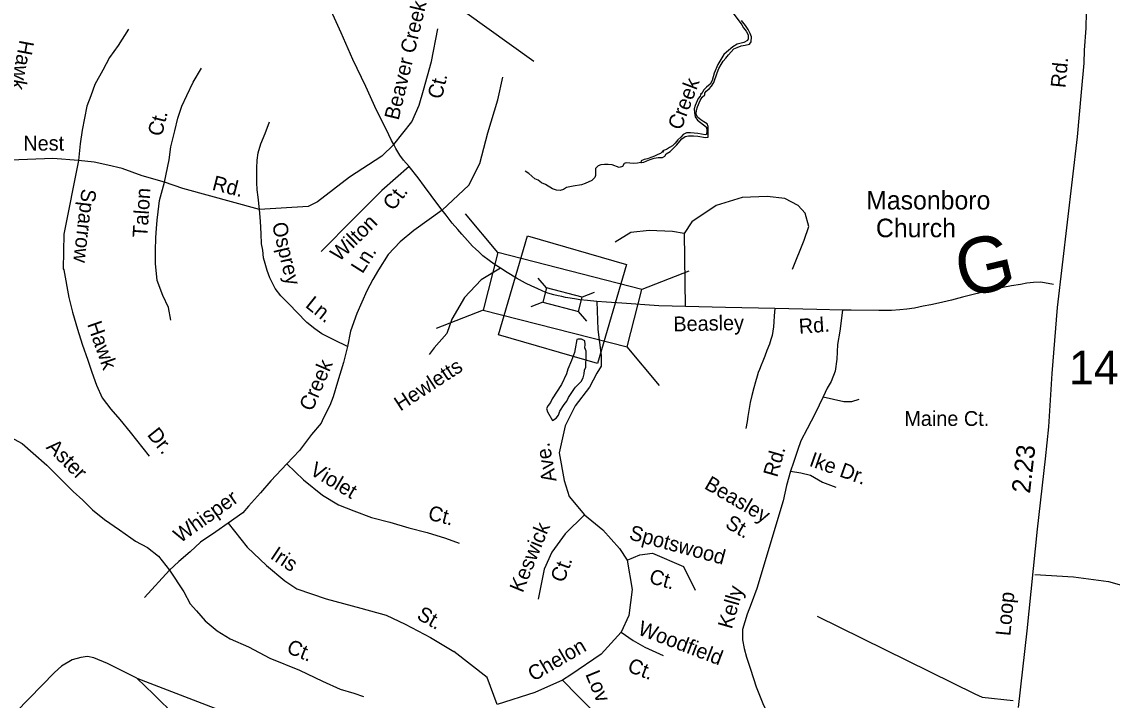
# Model space of a CAD drawing. Extents: x 1945482 to 2853149, y 66427 to 1015778.
# Drawn here: x 2339867 to 2344687, y 157233 to 160231 of the extents above; entities that cross this region are included whole.
import ezdxf

# ---------------------------------------------------------------- set-up
doc = ezdxf.new("R2010")
doc.units = 0
for name, color, linetype in [('Old_Level_10', 7, 'Continuous'), ('Old_Level_11', 7, 'Continuous'), ('Old_Level_17', 7, 'Continuous'), ('Old_Level_21', 7, 'Continuous'), ('Old_Level_22', 7, 'Continuous'), ('Old_Level_31', 7, 'Continuous'), ('Old_Level_32', 7, 'Continuous'), ('Old_Level_35', 7, 'Continuous'), ('Old_Level_50', 7, 'Continuous'), ('Old_Level_59', 7, 'Continuous'), ('Old_Level_60', 7, 'Continuous'), ('Old_Level_8', 7, 'Continuous')]:
    doc.layers.add(name, color=color, linetype=linetype)

msp = doc.modelspace()

# ---------------------------------------------------------------- linework, layer by layer
at = {"layer": 'Old_Level_31'}
msp.add_lwpolyline([(2342540, 159157.6), (2342412.4, 158719.9), (2341974.4, 158847.5), (2342101.9, 159285.2)], close=True, dxfattribs=at)
at = {"layer": 'Old_Level_32'}
msp.add_lwpolyline([(2344572, 160272.4), (2344570.2, 160203), (2344563.1, 160105.2), (2344561.7, 160047.7), (2344549.6, 159920.1), (2344532.8, 159722.8), (2344443.8, 158968.3), (2344419.8, 158677.1), (2344405.4, 158441.3), (2344390.9, 158299.3), (2344354.9, 157988.9), (2344309.2, 157539), (2344270.7, 157199.7)], dxfattribs=at)
at = {"layer": 'Old_Level_35'}
msp.add_line((2340519.6, 157807.1), (2340410.2, 157687), dxfattribs=at)
for points in [[(2341023.9, 160850.9), (2342130.1, 160056.7)], [(2341511.2, 159687.8), (2341501, 159706.3), (2341477.1, 159755.6), (2341435.7, 159839.9), (2341387.6, 159944.1), (2341331, 160063.9), (2341278.1, 160181.6), (2341212.5, 160329.3)], [(2340338.1, 160197.3), (2340292.9, 160126.1), (2340254.1, 160073.2), (2340225.9, 160016.7), (2340190.6, 159953.1), (2340172.9, 159903.7), (2340155.3, 159857.8), (2340144.7, 159804.8), (2340134.1, 159751.8), (2340125.8, 159691.5), (2340118.3, 159617.7)], [(2341511.2, 159687.8), (2341591.9, 159788.8), (2341623.7, 159861.7), (2341642.9, 159928.6), (2341678.3, 160055.3), (2341705.6, 160198.8)], [(2340497.5, 159522.3), (2340518.7, 159621.2), (2340525.8, 159677.7), (2340543.4, 159748.3), (2340557.5, 159804.8), (2340575.2, 159857.8), (2340596.7, 159904.7), (2340624.6, 159963.7), (2340661, 160025)], [(2341724.8, 159398.3), (2341843.7, 159509.3), (2341891.9, 159603.9), (2341927.1, 159739.3), (2341971.5, 159885.8), (2341993.8, 159985.9)], [(2340918.3, 159401.4), (2340911.2, 159456.1), (2340907.7, 159487.9), (2340906, 159519.7), (2340906, 159553.2), (2340906, 159583.2), (2340907.7, 159618.5), (2340911.2, 159652.1), (2340923.6, 159690.9), (2340943, 159736.8), (2340962.4, 159788)], [(2341511.2, 159687.8), (2341458.6, 159636.7), (2341315.3, 159544.5), (2341174.1, 159434.9), (2341133.5, 159413.7), (2340918.3, 159401.4), (2340578.7, 159494.1), (2340497.5, 159522.3)], [(2341724.8, 159398.3), (2341710.7, 159416.6), (2341676.7, 159463.2), (2341647.3, 159502.1), (2341619.8, 159541), (2341579.7, 159591.6), (2341554.7, 159618.5), (2341537.7, 159641.8), (2341520.5, 159671), (2341511.2, 159687.8)], [(2340118.3, 159617.7), (2340003.6, 159626.5), (2339816.6, 159619.4), (2339758.4, 159607.1), (2339566.1, 159580.6), (2339451.4, 159580.6), (2339357.9, 159589.4), (2339275, 159607.1)], [(2340118.3, 159617.7), (2340053, 159292.8), (2340049.6, 159138.5), (2340053, 159133.9), (2340074.7, 159011.6), (2340091.8, 158946.8), (2340113, 158872.6), (2340134.1, 158805.5), (2340158.8, 158734.9), (2340176.5, 158681.9), (2340197.6, 158625.4), (2340222.3, 158568.9), (2340261.2, 158519.5), (2340300, 158473.6), (2340345.8, 158417.1), (2340430.5, 158311.2)], [(2340497.5, 159522.3), (2340398.8, 159550.6), (2340310.5, 159582.4), (2340247, 159596.5), (2340187.1, 159610.6), (2340118.3, 159617.7)], [(2341579.7, 159591.6), (2341457.9, 159484.7), (2341332.6, 159359.6), (2341190.3, 159215.8)], [(2340525.8, 158911.4), (2340515.2, 158967.9), (2340490.5, 159020.9), (2340465.8, 159088), (2340458.7, 159162.2), (2340458.1, 159228.2), (2340459.1, 159267), (2340459.7, 159277.1), (2340462, 159317.4), (2340464.9, 159354.2), (2340469.7, 159391), (2340476.4, 159441.1), (2340497.5, 159522.3)], [(2343273.8, 159136.9), (2343325.1, 159265.4), (2343346.5, 159325.3), (2343329.4, 159385.3), (2343299.4, 159419.5), (2343239.5, 159449.5), (2343162.5, 159458.1), (2343051.2, 159453.8), (2342935.7, 159419.5), (2342828.7, 159346.7), (2342794.4, 159295.3), (2342799.3, 158972.3)], [(2341306.4, 158795.8), (2341249.1, 158823.2), (2341193.5, 158852.3), (2341161.8, 158873.5), (2341126.5, 158901.7), (2341083.3, 158946.8), (2341050.6, 158981.2), (2341011.8, 159020), (2340987.1, 159051.8), (2340964.2, 159099.5), (2340951.8, 159131.3), (2340943, 159163), (2340935.9, 159187.8), (2340932.4, 159221.3), (2340927.1, 159249.5), (2340925.4, 159293.7), (2340922.7, 159349.3), (2340918.3, 159401.4)], [(2341724.8, 159398.3), (2341599.3, 159307.8), (2341539.3, 159258.4), (2341486.4, 159201.9), (2341444, 159134.8), (2341419.3, 159092.4), (2341392, 159042.1), (2341347.9, 158941.5), (2341319.7, 158863.8), (2341306.4, 158795.8)], [(2342334.1, 159002.6), (2342319.1, 159004.5), (2342291, 159009.3), (2342270.9, 159012.4), (2342254.7, 159016.1), (2342238.5, 159019.4), (2342218.2, 159024.5), (2342192, 159031.6), (2342169.7, 159040.6), (2342145.3, 159051.8), (2342120.9, 159062.6), (2342094.1, 159075.7), (2342053.5, 159098), (2342012.5, 159122.3), (2341983.5, 159141.2), (2341954.9, 159160.1), (2341932.3, 159175.3), (2341905.5, 159196.2), (2341886.8, 159213.5), (2341872.2, 159227.1), (2341859.9, 159238.4), (2341836.6, 159263.4), (2341811.5, 159292.6), (2341795, 159312), (2341769.5, 159340.8), (2341742.2, 159375.8), (2341724.8, 159398.3)], [(2342794.4, 159295.3), (2342743.1, 159303.9), (2342640.4, 159308.2), (2342559, 159299.6), (2342490.6, 159256.8)], [(2341983.5, 159141.2), (2341898.2, 159090.2), (2341824, 159012.3), (2341768.4, 158915.9), (2341746.2, 158852.8), (2341690.6, 158789.8), (2341668.4, 158760.1)], [(2344427.3, 159069.8), (2344371.1, 159079.8), (2344338.9, 159078.5), (2344309.2, 159075.4), (2344281.2, 159070), (2344241.4, 159064.5), (2344203.9, 159057.1), (2344146.3, 159044.6), (2344090.7, 159030.6), (2344025.4, 159013.9), (2343976.1, 159000.1), (2343918.5, 158987.7), (2343884.6, 158980.4), (2343851.1, 158973.2), (2343813.4, 158965.5), (2343779.4, 158960.2), (2343747.7, 158957), (2343711.7, 158955.5), (2343655.6, 158955.3), (2343533.4, 158956.4), (2343494.3, 158956.9)], [(2342409.5, 158994), (2342413.3, 158871.4), (2342428.2, 158756.4), (2342428.2, 158708.2), (2342409.6, 158678.5), (2342376.3, 158615.5), (2342313.3, 158533.9), (2342268.8, 158444.9), (2342242.9, 158326.2), (2342265.1, 158203.8), (2342287.3, 158133.3), (2342354, 158051.7), (2342435.6, 157985), (2342509.7, 157903.4), (2342543.1, 157851.4), (2342565.3, 157722.4), (2342550.5, 157607.4), (2342517.1, 157533.2), (2342428.2, 157436.8), (2342294.7, 157344.1), (2342257.7, 157321.8), (2342135.4, 157266.2), (2341968.6, 157214.2), (2341924.1, 157332.9), (2341777.1, 157447.2)], [(2343494.3, 158956.9), (2343381.4, 158958.6), (2343195.1, 158963), (2342977, 158968.5), (2342682.3, 158974.9), (2342520, 158986.5), (2342451.6, 158991.7), (2342409.5, 158994), (2342367.3, 158998.5), (2342334.1, 159002.6)], [(2343195.1, 158963), (2343192.4, 158931.1), (2343191.5, 158905.1), (2343190.4, 158882.7), (2343186.9, 158862.9), (2343183.7, 158844.7), (2343178.5, 158826.5), (2343171.5, 158806.2), (2343160.4, 158777.8), (2343151.6, 158753.2), (2343142.3, 158730.8), (2343135.1, 158712.5), (2343127.6, 158694.5), (2343122.3, 158680.2), (2343117, 158663.9), (2343109.8, 158639.6), (2343102.9, 158613.4), (2343094.1, 158578.9), (2343087.4, 158548.8), (2343081, 158512.5), (2343075.8, 158486.3), (2343072.7, 158464.2), (2343068, 158433.8)], [(2343494.3, 158956.9), (2343483.4, 158862.9), (2343472, 158804), (2343469.3, 158739.3), (2343462.2, 158686.3), (2343444.6, 158640.4), (2343427, 158612.2), (2343409.3, 158573.3)], [(2341306.4, 158795.8), (2341288.8, 158725.2), (2341263.2, 158637.8), (2341242.9, 158573.3), (2341228.8, 158534.5), (2341214.7, 158506.3), (2341195.5, 158467.9), (2341190, 158456.8), (2341147.6, 158407.4), (2341094.7, 158336.8), (2341038.3, 158276.7)], [(2343409.3, 158573.3), (2343374, 158499.2), (2343338.8, 158432.1), (2343310.5, 158379.1), (2343296.4, 158336.8), (2343278.8, 158283.8), (2343264.7, 158245)], [(2343409.3, 158573.3), (2343501.1, 158552.2), (2343536.3, 158552.2), (2343568.1, 158562.7)], [(2339591.7, 158524.7), (2339632.2, 158504.5), (2339745.1, 158440.9), (2339798.1, 158405.6), (2339868.6, 158366.8), (2339918, 158324.4), (2339978, 158271.4), (2340041.5, 158207.9), (2340094.4, 158154.9), (2340136.8, 158116.1), (2340179.1, 158073.7), (2340232, 158031.3), (2340299.1, 157985.4), (2340348.6, 157950.7), (2340369.6, 157936), (2340422.6, 157907.7), (2340472, 157868.9), (2340519.6, 157807.1)], [(2341038.3, 158276.7), (2340967.7, 158202.6), (2340921.8, 158149.6), (2340868.9, 158089.6), (2340844.2, 158061.3), (2340778.7, 158015.5)], [(2341038.3, 158276.7), (2341112.4, 158206.1), (2341197, 158139), (2341267.6, 158096.6), (2341334.4, 158068.8), (2341412.3, 158040.1), (2341493.4, 158019), (2341578.1, 157994.2), (2341659.5, 157973.4), (2341740.4, 157948.3), (2341800.4, 157927.2)], [(2343264.7, 158245), (2343247, 158181.4), (2343232.9, 158114.3), (2343116.5, 157725.9), (2343091.8, 157658.8), (2343074.1, 157612.9), (2343053, 157545.8), (2343053, 157499.9), (2343060, 157461), (2343070.6, 157422.2), (2343088.2, 157369.2), (2343112.9, 157291.6), (2343143.4, 157218.8), (2343183.5, 157132.7)], [(2343264.7, 158245), (2343310.5, 158237.9), (2343352.9, 158227.3), (2343405.8, 158195.5), (2343465.8, 158174.3)], [(2342354, 158051.7), (2342268.8, 157967.9), (2342209.5, 157886.3), (2342176.1, 157812.1), (2342150.2, 157678.6)], [(2340778.7, 158015.5), (2340724.2, 157976.6), (2340657.2, 157930.7), (2340611.3, 157888.3), (2340561.9, 157845.9), (2340519.6, 157807.1)], [(2340778.7, 158015.5), (2340863.9, 157908.3), (2340949, 157827.7), (2341029.5, 157760.5), (2341083.2, 157724.7), (2341213.1, 157680), (2341365.3, 157639.7), (2341477.2, 157608.3), (2341562.2, 157568.1), (2341674.1, 157509.9), (2341777.1, 157447.2)], [(2342543.1, 157851.4), (2342598.7, 157875.2), (2342654.3, 157882.6), (2342791.4, 157823.2), (2342843.3, 157719.4)], [(2340519.6, 157807.1), (2340583.1, 157711.8), (2340611.3, 157658.8), (2340639.6, 157627), (2340677.3, 157582.8), (2340731.3, 157538.7), (2340787.8, 157503.4), (2340868.9, 157468.1), (2340964.2, 157418.7), (2341094.7, 157365.7), (2341197, 157316.3), (2341274.7, 157281), (2341334.6, 157263.3), (2341377, 157249.2)], [(2344345.4, 157787.9), (2344516.4, 157777.7), (2344670.4, 157757.1), (2344790.2, 157722.9), (2344892.8, 157651), (2344848.3, 157609.9), (2344817.5, 157565.4), (2344817.5, 157541.4), (2344827.8, 157520.9), (2344844.9, 157507.2), (2344875.7, 157503.8), (2344923.6, 157520.9), (2344961.3, 157562), (2345029.7, 157493.5), (2345101.5, 157411.3), (2345163.1, 157370.2), (2345276.1, 157565.4)], [(2343383.1, 157603.8), (2344079.4, 157261.5), (2344112.7, 157246.4), (2344248.6, 157231.3)], [(2342517.1, 157533.2), (2342569, 157496.9), (2342620.9, 157467.2), (2342702.4, 157430.1)], [(2340551.4, 157086.8), (2340537.2, 157132.7), (2340523.1, 157168), (2340509, 157199.7), (2340487.8, 157220.9), (2340449, 157259.8), (2340375.1, 157330.2), (2340246.5, 157394.7), (2340185.8, 157420.2), (2340157.3, 157425.3), (2340127.6, 157422.1), (2340090, 157410.5), (2340043.2, 157382.7), (2340012.1, 157355.5), (2339956.3, 157297.2), (2339784.1, 157122.8)], [(2340375.1, 157330.2), (2342180.8, 156636.2), (2342588.1, 156452.2), (2342750.9, 156386.7), (2342807.2, 156365.9)], [(2342257.7, 157321.8), (2342324.4, 157252.1), (2342383.7, 157192.7), (2342413.3, 157100), (2342439.3, 157007.3), (2342439.3, 156896), (2342461.5, 156799.6), (2342528.2, 156721.7)]]:
    msp.add_lwpolyline(points, dxfattribs=at)
at = {"layer": 'Old_Level_50'}
for p, q in [((2341971.9, 159211), (2341828.2, 159382)), ((2342815.7, 159129.2), (2342607.5, 159048.3)), ((2342185.8, 159054.7), (2342149.9, 159097.4)), ((2342396.8, 159034.2), (2342344.8, 159014)), ((2341906.8, 158956.8), (2341698.6, 158875.9)), ((2342169.6, 158991.1), (2342117.5, 158970.9)), ((2342364.4, 158907.7), (2342328.5, 158950.4)), ((2342686.2, 158623.1), (2342542.5, 158794.1))]:
    msp.add_line(p, q, dxfattribs=at)
msp.add_lwpolyline([(2341906.8, 158956.8), (2342542.5, 158794.1), (2342607.5, 159048.3), (2341971.9, 159211)], close=True, dxfattribs=at)
msp.add_lwpolyline([(2342169.6, 158991.1), (2342328.5, 158950.4), (2342344.8, 159014), (2342185.8, 159054.7), (2342169.6, 158991.1)], dxfattribs=at)
at = {"layer": 'Old_Level_59'}
msp.add_lwpolyline([(2342603.2, 159608.6), (2342589, 159605.6), (2342572.2, 159605.1), (2342554.5, 159605.5), (2342539, 159607.3), (2342529.5, 159604.9), (2342522.5, 159591.5), (2342507.7, 159587.3), (2342476, 159597.9), (2342459, 159600.6), (2342443.2, 159600.5), (2342426.7, 159598.6), (2342415, 159593.4), (2342403.5, 159581.8), (2342402.5, 159550.7), (2342400.2, 159542.1), (2342387.5, 159528.9), (2342358, 159516.6), (2342341, 159510.6), (2342305, 159504.2), (2342275, 159497.6), (2342261.2, 159489.5), (2342246.5, 159485), (2342231, 159487.1), (2342213.2, 159492.3), (2342182, 159511), (2342165, 159519.2), (2342150, 159530.9), (2342135.2, 159536.9), (2342109, 159559.8), (2342092.5, 159570.1)], dxfattribs=at)
at = {"layer": 'Old_Level_60'}
for points in [[(2343011.5, 160268.2), (2343049.5, 160217.6), (2343057.7, 160204.1), (2343069.5, 160188.7), (2343077.7, 160173.7), (2343078, 160155.5), (2343075.5, 160148.2), (2343059, 160139.5), (2343029.5, 160131.5), (2343009.5, 160119.4), (2342982.2, 160097), (2342971, 160085.8), (2342943.2, 160041.6), (2342927, 160003.3), (2342919, 159971.2), (2342910, 159954.5), (2342894, 159941.2), (2342882, 159929.5), (2342869.5, 159909.6), (2342869, 159914.2), (2342866, 159901.4), (2342856.2, 159890.9), (2342843.5, 159861.3), (2342839.7, 159845.5), (2342840, 159829.2), (2342844, 159810.6), (2342853.5, 159795.3), (2342893.7, 159764.9), (2342894.7, 159749.2), (2342893, 159732.2), (2342887.7, 159731.1), (2342855.7, 159736.6), (2342823, 159740.1), (2342805.2, 159739.5), (2342790, 159731.8), (2342779.5, 159720.9), (2342767, 159709.6), (2342755.2, 159693.8), (2342744, 159682.1), (2342730.2, 159674.6), (2342716.7, 159665.8), (2342698.5, 159660.6), (2342704, 159654.4), (2342696.5, 159655.2), (2342690, 159649), (2342678.7, 159644.2), (2342663.7, 159636.1), (2342647.2, 159631.2), (2342633.2, 159625), (2342618.2, 159622.5), (2342605, 159615.9), (2342603.2, 159608.6)], [(2342896.7, 159779.8), (2342882.2, 159788.3), (2342868.5, 159797.5), (2342854.5, 159808.9), (2342848.5, 159822.6), (2342849, 159840.3), (2342854, 159855.2), (2342866, 159883.4), (2342874, 159898.2), (2342885.7, 159907.7), (2342886.2, 159914.8), (2342892.7, 159923.8), (2342905.5, 159934.5), (2342916, 159945.9), (2342926, 159962), (2342941, 160005), (2342948.5, 160024.2), (2342958, 160042), (2342967, 160056.8), (2342978.5, 160069.5), (2342990.2, 160084.7), (2343014.2, 160110.7), (2343029.2, 160117.7), (2343046.5, 160123.8), (2343065, 160127.1), (2343083, 160132.1), (2343091.2, 160142.1), (2343092.7, 160163.6), (2343086.7, 160178.8), (2343078.5, 160196.1), (2343066, 160214.8), (2343048.2, 160236.7)], [(2342603.2, 159608.6), (2342606, 159608.8), (2342616.2, 159609.6), (2342630.5, 159616.6), (2342645.2, 159621.5), (2342662, 159628.4), (2342680, 159630.2), (2342699.5, 159630.7), (2342709.5, 159636.8), (2342715.7, 159647.6), (2342733.2, 159657.8), (2342761.7, 159685.3), (2342785, 159713.1), (2342799.2, 159723.3), (2342814.5, 159727.1), (2342836, 159727.3), (2342855, 159724.9), (2342889, 159718.8), (2342900.5, 159720.2), (2342901.7, 159735.9), (2342901.7, 159767.8), (2342896.7, 159779.8)], [(2342212.8, 158468.8), (2342229.8, 158479.7), (2342239, 158492), (2342245.5, 158509.5), (2342264.8, 158538.8), (2342276.3, 158554.4), (2342284.3, 158569.7), (2342309.8, 158610.8), (2342315.3, 158616.1), (2342339, 158641.3), (2342347.8, 158657.1), (2342352.3, 158674.7), (2342354.8, 158691.6), (2342360, 158703.7), (2342362, 158757.2), (2342361.8, 158775), (2342355.8, 158789.7), (2342356.8, 158805.2), (2342355.3, 158821), (2342341.5, 158828.4), (2342325.8, 158828.7), (2342320.8, 158826.8), (2342313.5, 158784.9), (2342309.8, 158769), (2342296.5, 158733.4), (2342280.3, 158695.1), (2342275.3, 158674.4), (2342253, 158628.2), (2342211, 158563.9), (2342203.5, 158548), (2342193.8, 158535), (2342186.5, 158521.5), (2342190.3, 158507.2), (2342212.8, 158468.8)]]:
    msp.add_lwpolyline(points, dxfattribs=at)

# ---------------------------------------------------------------- texts
at = {"layer": 'Old_Level_10'}
for s, height, rotation, p in [('Beaver Creek', 65.617, 76.5711, (2341532.5, 159792.8)), ('Hawk', 65.62, 259.3904, (2339857.9, 160152.9)), ('Ct.', 65.62, 76.5711, (2341723.3, 159885.6)), ('Ct.', 65.62, 75.9743, (2340485.8, 159720.7)), ('Rd.', 65.62, 345.8408, (2340705, 159488.8)), ('Sparrow', 65.62, 263.4113, (2340131.9, 159495)), ('Talon', 65.62, 86.1378, (2340421.6, 159275.5)), ('Ct.', 65.62, 52.2592, (2341508.8, 159391.9)), ('Osprey', 65.62, 283.3129, (2340972.3, 159337.2)), ('Wilton', 65.62, 44.4646, (2341270.1, 159167.6)), ('Ln.', 65.62, 57.744, (2341372.8, 159114.2)), ('Ln.', 65.62, 321.3186, (2341116.5, 158972.7)), ('Hawk', 65.62, 289.276, (2340155.1, 158894.6)), ('Beasley', 65.62, 1.1689, (2342747.8, 158862.3)), ('Rd.', 65.62, 4.0969, (2343303.9, 158851.9)), ('Creek', 65.62, 66.7466, (2341150.8, 158505.5)), ('Dr.', 65.62, 308.6381, (2340418.6, 158404.9)), ('Aster', 65.62, 314.9778, (2339971.6, 158347.5)), ('Ave.', 65.62, 100.7291, (2342231.3, 158202.4)), ('Rd.', 65.62, 73.8782, (2343206, 158214.6)), ('Ike Dr.', 65.62, 340.546, (2343343.9, 158269.6)), ('Violet', 65.62, 329.0165, (2341135.1, 158233.6)), ('Beasley', 65.62, 329.8057, (2342879.9, 158170.4)), ('Whisper', 65.62, 35.5587, (2340567.7, 157925.2)), ('Ct.', 65.62, 345.7308, (2341658.6, 158031.7)), ('St.', 65.62, 329.8057, (2342971.9, 157998.8)), ('Keswick', 65.62, 67.6487, (2342080.9, 157704.2)), ('Spotswood', 65.62, 344.8426, (2342547.8, 157944.3)), ('Iris', 65.62, 326.6435, (2340961.3, 157861.4)), ('Ct.', 65.62, 69.5237, (2342263, 157748.5)), ('Ct.', 65.62, 344.3906, (2342635.8, 157751.4)), ('Kelly', 65.62, 74.1764, (2343005.5, 157544)), ('St.', 65.62, 330.7127, (2341608.5, 157594.4)), ('Woodfield', 65.62, 339.1066, (2342585.7, 157524.8)), ('Ct.', 65.62, 337.9166, (2341033.2, 157443.8)), ('Chelon', 65.62, 30.2661, (2342128.2, 157313.8)), ('Ct.', 65.62, 339.3099, (2342540.1, 157360.4)), ('Lov', 65.62, 292.3861, (2342357.1, 157348))]:
    msp.add_text(s, height=height, rotation=rotation, dxfattribs=at).set_placement(p)
for s, p in [('Nest', (2339873.8, 159661.3)), ('Maine Ct.', (2343768, 158444.7))]:
    msp.add_text(s, height=65.62, dxfattribs=at).set_placement(p)
at = {"layer": 'Old_Level_11'}
for s, p in [('Rd.', (2344479.8, 159936.4)), ('Loop', (2344236.5, 157514.5))]:
    msp.add_text(s, height=65.62, rotation=84.5405, dxfattribs=at).set_placement(p)
at = {"layer": 'Old_Level_17'}
msp.add_text('2.23', height=82.02, rotation=83.3713, dxfattribs=at).set_placement((2344323.4, 158144.2))
at = {"layer": 'Old_Level_21'}
for s, rotation, p in [('Creek', 69.3394, (2342781.4, 159748)), ('Hewletts', 33.189, (2341540.5, 158507.7))]:
    msp.add_text(s, height=65.62, rotation=rotation, dxfattribs=at).set_placement(p)
at = {"layer": 'Old_Level_22'}
for s, p in [('Masonboro', (2343599.5, 159401.2)), ('Church', (2343642.6, 159278.6))]:
    msp.add_text(s, height=82.02, dxfattribs=at).set_placement(p)
msp.add_text('G', height=246.1, rotation=13.3361, dxfattribs=at).set_placement((2344025.7, 159008.3))
at = {"layer": 'Old_Level_8'}
msp.add_text('1492', height=147.64, dxfattribs=at).set_placement((2344496, 158629.1))

doc.saveas('drawing.dxf')
